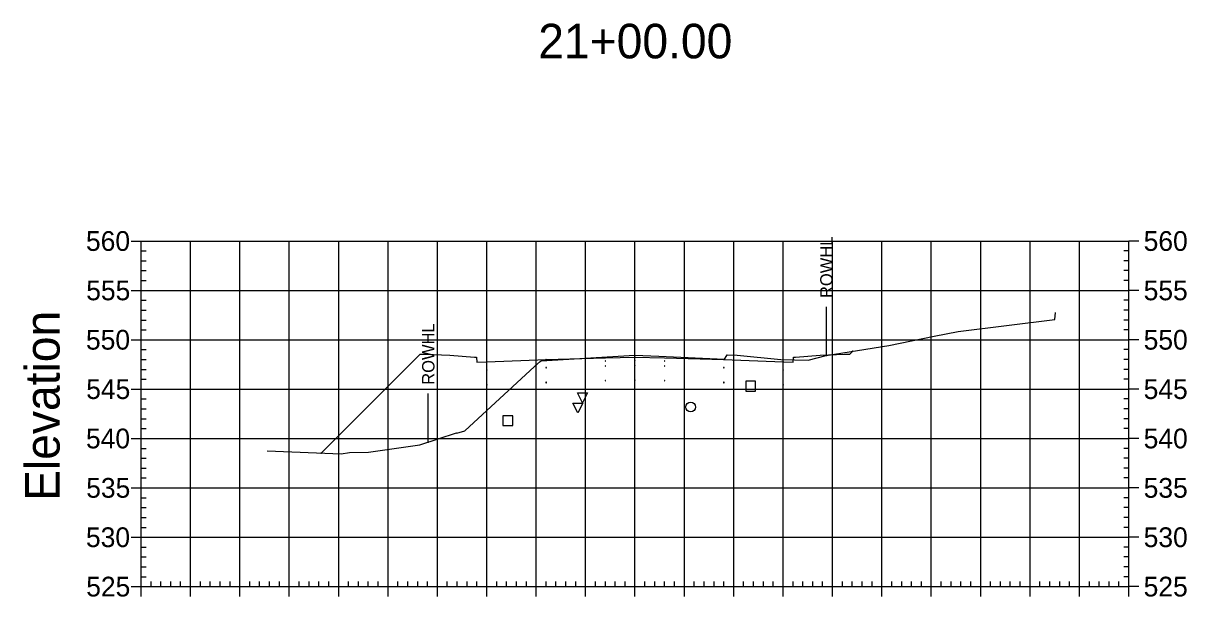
# Model space of a CAD drawing. Extents: x 708103 to 717568, y 374476 to 378707.
# Drawn here: x 709203.1 to 709438.7, y 377702.6 to 377818.7 of the extents above; entities that cross this region are included whole.
import ezdxf

# ---------------------------------------------------------------- set-up
doc = ezdxf.new("R2010")
doc.units = 0
for name, color, linetype in [('1', 7, 'Continuous'), ('10', 7, 'Continuous'), ('13', 7, 'Continuous'), ('14', 7, 'Continuous'), ('22', 7, 'Continuous'), ('4', 7, 'Continuous'), ('57', 7, 'Continuous'), ('60', 7, 'Continuous'), ('Existing', 7, 'Continuous'), ('XS_Right_of_Way', 7, 'Continuous')]:
    doc.layers.add(name, color=color, linetype=linetype)

msp = doc.modelspace()

# ---------------------------------------------------------------- linework, layer by layer
for points in [[(709320.93, 377750.28), (709321.03, 377750.28), (709321.03, 377750.38), (709320.93, 377750.38)], [(709320.93, 377749.28), (709321.03, 377749.28), (709321.03, 377749.38), (709320.93, 377749.38)], [(709326.93, 377750.4), (709327.03, 377750.4), (709327.03, 377750.5), (709326.93, 377750.5)], [(709326.93, 377749.4), (709327.03, 377749.4), (709327.03, 377749.5), (709326.93, 377749.5)], [(709332.93, 377750.28), (709333.03, 377750.28), (709333.03, 377750.38), (709332.93, 377750.38)], [(709332.93, 377749.28), (709333.03, 377749.28), (709333.03, 377749.38), (709332.93, 377749.38)], [(709296.93, 377748.44), (709297.03, 377748.44), (709297.03, 377748.54), (709296.93, 377748.54)], [(709308.93, 377748.92), (709309.03, 377748.92), (709309.03, 377749.02), (709308.93, 377749.02)], [(709344.93, 377748.92), (709345.03, 377748.92), (709345.03, 377749.02), (709344.93, 377749.02)], [(709356.93, 377748.44), (709357.03, 377748.44), (709357.03, 377748.54), (709356.93, 377748.54)], [(709296.93, 377745.44), (709297.03, 377745.44), (709297.03, 377745.54), (709296.93, 377745.54)], [(709308.93, 377745.92), (709309.03, 377745.92), (709309.03, 377746.02), (709308.93, 377746.02)], [(709320.93, 377746.28), (709321.03, 377746.28), (709321.03, 377746.38), (709320.93, 377746.38)], [(709326.93, 377746.4), (709327.03, 377746.4), (709327.03, 377746.5), (709326.93, 377746.5)], [(709332.93, 377746.28), (709333.03, 377746.28), (709333.03, 377746.38), (709332.93, 377746.38)], [(709344.93, 377745.92), (709345.03, 377745.92), (709345.03, 377746.02), (709344.93, 377746.02)], [(709356.93, 377745.44), (709357.03, 377745.44), (709357.03, 377745.54), (709356.93, 377745.54)]]:
    msp.add_lwpolyline(points, close=True)
at = {"layer": '1'}
for points in [[(709316.34, 377741.86), (709315.34, 377743.86), (709317.34, 377743.86)], [(709315.39, 377739.81), (709314.39, 377741.81), (709316.39, 377741.81)]]:
    msp.add_lwpolyline(points, close=True, dxfattribs=at)
at = {"layer": '10'}
msp.add_lwpolyline([(709300.24, 377737.24), (709302.24, 377737.24), (709302.24, 377739.24), (709300.24, 377739.24)], close=True, dxfattribs=at)
at = {"layer": '13'}
msp.add_circle((709338.24, 377741), 1, dxfattribs=at)
at = {"layer": '14'}
for points in [[(709371.1, 377752.34), (709371.1, 377752.39), (709371.1, 377752.34), (709371.05, 377752.34), (709371.1, 377752.34), (709371.1, 377752.29), (709371.1, 377752.34), (709371.15, 377752.34)], [(709296.98, 377750.16), (709296.98, 377750.21), (709296.98, 377750.16), (709296.93, 377750.16), (709296.98, 377750.16), (709296.98, 377750.11), (709296.98, 377750.16), (709297.03, 377750.16)], [(709308.98, 377750.64), (709308.98, 377750.69), (709308.98, 377750.64), (709308.93, 377750.64), (709308.98, 377750.64), (709308.98, 377750.59), (709308.98, 377750.64), (709309.03, 377750.64)], [(709326.98, 377751.12), (709326.98, 377751.17), (709326.98, 377751.12), (709326.93, 377751.12), (709326.98, 377751.12), (709326.98, 377751.07), (709326.98, 377751.12), (709327.03, 377751.12)], [(709344.98, 377750.64), (709344.98, 377750.69), (709344.98, 377750.64), (709344.93, 377750.64), (709344.98, 377750.64), (709344.98, 377750.59), (709344.98, 377750.64), (709345.03, 377750.64)], [(709356.98, 377750.16), (709356.98, 377750.21), (709356.98, 377750.16), (709356.93, 377750.16), (709356.98, 377750.16), (709356.98, 377750.11), (709356.98, 377750.16), (709357.03, 377750.16)], [(709263.42, 377731.66), (709263.42, 377731.71), (709263.42, 377731.66), (709263.37, 377731.66), (709263.42, 377731.66), (709263.42, 377731.61), (709263.42, 377731.66), (709263.47, 377731.66)]]:
    msp.add_lwpolyline(points, dxfattribs=at)
at = {"layer": '22'}
msp.add_lwpolyline([(709263.42, 377731.66), (709283.48, 377751.72), (709284.48, 377751.68), (709289.48, 377751.48), (709294.48, 377751.08), (709294.9, 377751.08), (709294.98, 377750.08), (709296.98, 377750.16), (709308.98, 377750.64), (709320.98, 377751), (709326.98, 377751.12), (709332.98, 377751), (709344.98, 377750.64), (709356.98, 377750.16), (709358.98, 377750.08), (709359.07, 377751.08), (709359.48, 377751.08), (709364.48, 377751.48), (709369.48, 377751.68), (709370.48, 377751.72), (709371.1, 377752.34)], dxfattribs=at)
at = {"layer": '4'}
msp.add_lwpolyline([(709349.39, 377744.25), (709351.39, 377744.25), (709351.39, 377746.25), (709349.39, 377746.25)], close=True, dxfattribs=at)
at = {"layer": '57'}
for p, q in [((709224.98, 377774.63), (709226.98, 377774.63)), ((709226.98, 377774.63), (709426.98, 377774.63)), ((709226.98, 377704.63), (709226.98, 377774.63)), ((709226.98, 377704.63), (709226.98, 377774.63)), ((709226.98, 377772.63), (709227.98, 377772.63)), ((709236.98, 377704.63), (709236.98, 377774.63)), ((709246.98, 377704.63), (709246.98, 377774.63)), ((709256.98, 377704.63), (709256.98, 377774.63)), ((709266.98, 377704.63), (709266.98, 377774.63)), ((709276.98, 377704.63), (709276.98, 377774.63)), ((709286.98, 377704.63), (709286.98, 377774.63)), ((709296.98, 377704.63), (709296.98, 377774.63)), ((709306.98, 377704.63), (709306.98, 377774.63)), ((709316.98, 377704.63), (709316.98, 377774.63)), ((709326.98, 377704.63), (709326.98, 377774.63)), ((709336.98, 377704.63), (709336.98, 377774.63)), ((709346.98, 377704.63), (709346.98, 377774.63)), ((709356.98, 377704.63), (709356.98, 377774.63)), ((709366.98, 377704.63), (709366.98, 377774.63)), ((709376.98, 377704.63), (709376.98, 377774.63)), ((709386.98, 377704.63), (709386.98, 377774.63)), ((709396.98, 377704.63), (709396.98, 377774.63)), ((709406.98, 377704.63), (709406.98, 377774.63)), ((709416.98, 377704.63), (709416.98, 377774.63)), ((709426.98, 377772.63), (709425.98, 377772.63)), ((709426.98, 377704.63), (709426.98, 377774.63)), ((709426.98, 377704.63), (709426.98, 377774.63)), ((709428.98, 377774.63), (709426.98, 377774.63)), ((709226.98, 377770.63), (709227.98, 377770.63)), ((709426.98, 377770.63), (709425.98, 377770.63)), ((709226.98, 377768.63), (709227.98, 377768.63)), ((709426.98, 377768.63), (709425.98, 377768.63)), ((709226.98, 377766.63), (709227.98, 377766.63)), ((709426.98, 377766.63), (709425.98, 377766.63)), ((709224.98, 377764.63), (709226.98, 377764.63)), ((709226.98, 377764.63), (709426.98, 377764.63)), ((709428.98, 377764.63), (709426.98, 377764.63)), ((709226.98, 377762.63), (709227.98, 377762.63)), ((709426.98, 377762.63), (709425.98, 377762.63)), ((709226.98, 377760.63), (709227.98, 377760.63)), ((709226.98, 377758.63), (709227.98, 377758.63)), ((709426.98, 377760.63), (709425.98, 377760.63)), ((709426.98, 377758.63), (709425.98, 377758.63)), ((709226.98, 377756.63), (709227.98, 377756.63)), ((709426.98, 377756.63), (709425.98, 377756.63)), ((709224.98, 377754.63), (709226.98, 377754.63)), ((709226.98, 377754.63), (709426.98, 377754.63)), ((709428.98, 377754.63), (709426.98, 377754.63)), ((709226.98, 377752.63), (709227.98, 377752.63)), ((709426.98, 377752.63), (709425.98, 377752.63)), ((709226.98, 377750.63), (709227.98, 377750.63)), ((709426.98, 377750.63), (709425.98, 377750.63)), ((709226.98, 377748.63), (709227.98, 377748.63)), ((709426.98, 377748.63), (709425.98, 377748.63)), ((709224.98, 377744.63), (709226.98, 377744.63)), ((709226.98, 377746.63), (709227.98, 377746.63)), ((709226.98, 377744.63), (709426.98, 377744.63)), ((709426.98, 377746.63), (709425.98, 377746.63)), ((709428.98, 377744.63), (709426.98, 377744.63)), ((709226.98, 377742.63), (709227.98, 377742.63)), ((709426.98, 377742.63), (709425.98, 377742.63)), ((709226.98, 377740.63), (709227.98, 377740.63)), ((709426.98, 377740.63), (709425.98, 377740.63)), ((709226.98, 377738.63), (709227.98, 377738.63)), ((709426.98, 377738.63), (709425.98, 377738.63)), ((709226.98, 377736.63), (709227.98, 377736.63)), ((709426.98, 377736.63), (709425.98, 377736.63)), ((709224.98, 377734.63), (709226.98, 377734.63)), ((709226.98, 377734.63), (709426.98, 377734.63)), ((709226.98, 377732.63), (709227.98, 377732.63)), ((709426.98, 377732.63), (709425.98, 377732.63)), ((709428.98, 377734.63), (709426.98, 377734.63)), ((709226.98, 377730.63), (709227.98, 377730.63)), ((709426.98, 377730.63), (709425.98, 377730.63)), ((709226.98, 377728.63), (709227.98, 377728.63)), ((709426.98, 377728.63), (709425.98, 377728.63)), ((709226.98, 377726.63), (709227.98, 377726.63)), ((709426.98, 377726.63), (709425.98, 377726.63)), ((709224.98, 377724.63), (709226.98, 377724.63)), ((709226.98, 377724.63), (709426.98, 377724.63)), ((709428.98, 377724.63), (709426.98, 377724.63)), ((709226.98, 377722.63), (709227.98, 377722.63)), ((709426.98, 377722.63), (709425.98, 377722.63)), ((709226.98, 377720.63), (709227.98, 377720.63)), ((709226.98, 377718.63), (709227.98, 377718.63)), ((709426.98, 377720.63), (709425.98, 377720.63)), ((709426.98, 377718.63), (709425.98, 377718.63)), ((709226.98, 377716.63), (709227.98, 377716.63)), ((709426.98, 377716.63), (709425.98, 377716.63)), ((709224.98, 377714.63), (709226.98, 377714.63)), ((709226.98, 377714.63), (709426.98, 377714.63)), ((709428.98, 377714.63), (709426.98, 377714.63)), ((709226.98, 377712.63), (709227.98, 377712.63)), ((709426.98, 377712.63), (709425.98, 377712.63)), ((709226.98, 377710.63), (709227.98, 377710.63)), ((709426.98, 377710.63), (709425.98, 377710.63)), ((709226.98, 377708.63), (709227.98, 377708.63)), ((709426.98, 377708.63), (709425.98, 377708.63)), ((709224.98, 377704.63), (709226.98, 377704.63)), ((709226.98, 377706.63), (709227.98, 377706.63)), ((709226.98, 377704.63), (709426.98, 377704.63)), ((709226.98, 377704.63), (709426.98, 377704.63)), ((709226.98, 377702.63), (709226.98, 377704.63)), ((709228.98, 377704.63), (709228.98, 377705.63)), ((709230.98, 377704.63), (709230.98, 377705.63)), ((709232.98, 377704.63), (709232.98, 377705.63)), ((709234.98, 377704.63), (709234.98, 377705.63)), ((709236.98, 377702.63), (709236.98, 377704.63)), ((709238.98, 377704.63), (709238.98, 377705.63)), ((709240.98, 377704.63), (709240.98, 377705.63)), ((709242.98, 377704.63), (709242.98, 377705.63)), ((709244.98, 377704.63), (709244.98, 377705.63)), ((709246.98, 377702.63), (709246.98, 377704.63)), ((709248.98, 377704.63), (709248.98, 377705.63)), ((709250.98, 377704.63), (709250.98, 377705.63)), ((709252.98, 377704.63), (709252.98, 377705.63)), ((709254.98, 377704.63), (709254.98, 377705.63)), ((709256.98, 377702.63), (709256.98, 377704.63)), ((709258.98, 377704.63), (709258.98, 377705.63)), ((709260.98, 377704.63), (709260.98, 377705.63)), ((709262.98, 377704.63), (709262.98, 377705.63)), ((709264.98, 377704.63), (709264.98, 377705.63)), ((709266.98, 377702.63), (709266.98, 377704.63)), ((709268.98, 377704.63), (709268.98, 377705.63)), ((709270.98, 377704.63), (709270.98, 377705.63)), ((709272.98, 377704.63), (709272.98, 377705.63)), ((709274.98, 377704.63), (709274.98, 377705.63)), ((709276.98, 377702.63), (709276.98, 377704.63)), ((709278.98, 377704.63), (709278.98, 377705.63)), ((709280.98, 377704.63), (709280.98, 377705.63)), ((709282.98, 377704.63), (709282.98, 377705.63)), ((709284.98, 377704.63), (709284.98, 377705.63)), ((709286.98, 377702.63), (709286.98, 377704.63)), ((709288.98, 377704.63), (709288.98, 377705.63)), ((709290.98, 377704.63), (709290.98, 377705.63)), ((709292.98, 377704.63), (709292.98, 377705.63)), ((709294.98, 377704.63), (709294.98, 377705.63)), ((709296.98, 377702.63), (709296.98, 377704.63)), ((709298.98, 377704.63), (709298.98, 377705.63)), ((709300.98, 377704.63), (709300.98, 377705.63)), ((709302.98, 377704.63), (709302.98, 377705.63)), ((709304.98, 377704.63), (709304.98, 377705.63)), ((709306.98, 377702.63), (709306.98, 377704.63)), ((709308.98, 377704.63), (709308.98, 377705.63)), ((709310.98, 377704.63), (709310.98, 377705.63)), ((709312.98, 377704.63), (709312.98, 377705.63)), ((709314.98, 377704.63), (709314.98, 377705.63)), ((709316.98, 377702.63), (709316.98, 377704.63)), ((709318.98, 377704.63), (709318.98, 377705.63)), ((709320.98, 377704.63), (709320.98, 377705.63)), ((709322.98, 377704.63), (709322.98, 377705.63)), ((709324.98, 377704.63), (709324.98, 377705.63)), ((709326.98, 377702.63), (709326.98, 377704.63)), ((709328.98, 377704.63), (709328.98, 377705.63)), ((709330.98, 377704.63), (709330.98, 377705.63)), ((709332.98, 377704.63), (709332.98, 377705.63)), ((709334.98, 377704.63), (709334.98, 377705.63)), ((709336.98, 377702.63), (709336.98, 377704.63)), ((709338.98, 377704.63), (709338.98, 377705.63)), ((709340.98, 377704.63), (709340.98, 377705.63)), ((709342.98, 377704.63), (709342.98, 377705.63)), ((709344.98, 377704.63), (709344.98, 377705.63)), ((709346.98, 377702.63), (709346.98, 377704.63)), ((709348.98, 377704.63), (709348.98, 377705.63)), ((709350.98, 377704.63), (709350.98, 377705.63)), ((709352.98, 377704.63), (709352.98, 377705.63)), ((709354.98, 377704.63), (709354.98, 377705.63)), ((709356.98, 377702.63), (709356.98, 377704.63)), ((709358.98, 377704.63), (709358.98, 377705.63)), ((709360.98, 377704.63), (709360.98, 377705.63)), ((709362.98, 377704.63), (709362.98, 377705.63)), ((709364.98, 377704.63), (709364.98, 377705.63)), ((709366.98, 377702.63), (709366.98, 377704.63)), ((709368.98, 377704.63), (709368.98, 377705.63)), ((709370.98, 377704.63), (709370.98, 377705.63)), ((709372.98, 377704.63), (709372.98, 377705.63)), ((709374.98, 377704.63), (709374.98, 377705.63)), ((709376.98, 377702.63), (709376.98, 377704.63)), ((709378.98, 377704.63), (709378.98, 377705.63)), ((709380.98, 377704.63), (709380.98, 377705.63)), ((709382.98, 377704.63), (709382.98, 377705.63)), ((709384.98, 377704.63), (709384.98, 377705.63)), ((709386.98, 377702.63), (709386.98, 377704.63)), ((709388.98, 377704.63), (709388.98, 377705.63)), ((709390.98, 377704.63), (709390.98, 377705.63)), ((709392.98, 377704.63), (709392.98, 377705.63)), ((709394.98, 377704.63), (709394.98, 377705.63)), ((709396.98, 377702.63), (709396.98, 377704.63)), ((709398.98, 377704.63), (709398.98, 377705.63)), ((709400.98, 377704.63), (709400.98, 377705.63)), ((709402.98, 377704.63), (709402.98, 377705.63)), ((709404.98, 377704.63), (709404.98, 377705.63)), ((709406.98, 377702.63), (709406.98, 377704.63)), ((709408.98, 377704.63), (709408.98, 377705.63)), ((709410.98, 377704.63), (709410.98, 377705.63)), ((709412.98, 377704.63), (709412.98, 377705.63)), ((709414.98, 377704.63), (709414.98, 377705.63)), ((709416.98, 377702.63), (709416.98, 377704.63)), ((709418.98, 377704.63), (709418.98, 377705.63)), ((709420.98, 377704.63), (709420.98, 377705.63)), ((709422.98, 377704.63), (709422.98, 377705.63)), ((709424.98, 377704.63), (709424.98, 377705.63)), ((709426.98, 377706.63), (709425.98, 377706.63)), ((709426.98, 377702.63), (709426.98, 377704.63)), ((709428.98, 377704.63), (709426.98, 377704.63))]:
    msp.add_line(p, q, dxfattribs=at)
at = {"layer": 'Existing'}
msp.add_lwpolyline([(709252.5, 377732.11), (709267.45, 377731.49), (709269.14, 377731.77), (709273.03, 377731.86), (709283.39, 377733.34), (709290.81, 377735.75), (709290.88, 377735.73), (709292.5, 377736.2), (709306.66, 377749.23), (709307.8, 377750.25), (709307.95, 377750.37), (709307.95, 377750.37), (709308, 377750.37), (709326.98, 377751.49), (709331.83, 377751.28), (709345.12, 377750.7), (709345.22, 377750.89), (709345.65, 377751.6), (709347.69, 377751.53), (709356.53, 377750.63), (709362.04, 377750.47), (709365.7, 377751.47), (709378.38, 377753.5), (709387.54, 377755.33), (709392.44, 377756.29), (709412, 377758.73), (709412.14, 377760.14)], dxfattribs=at)
at = {"layer": 'XS_Right_of_Way'}
for p, q in [((709365.66, 377761.32), (709365.66, 377751.32)), ((709285.05, 377743.75), (709285.05, 377733.75))]:
    msp.add_line(p, q, dxfattribs=at)

# ---------------------------------------------------------------- texts
at = {"layer": '1'}
msp.add_text('21+00.00', height=7, dxfattribs=at).set_placement((709307.39, 377811.63))
at = {"layer": '14'}
for p in [(709284.45, 377751.63), (709369.45, 377751.63), (709284.45, 377750.96), (709289.45, 377750.76), (709364.45, 377750.76), (709369.45, 377750.96)]:
    msp.add_text('+', height=0.1, dxfattribs=at).set_placement(p)
at = {"layer": '57'}
for s, p in [('560', (709215.81, 377772.63)), ('560', (709429.98, 377772.63)), ('555', (709215.86, 377762.63)), ('555', (709429.98, 377762.63)), ('550', (709215.81, 377752.63)), ('550', (709429.98, 377752.63)), ('545', (709215.86, 377742.63)), ('545', (709429.98, 377742.63)), ('540', (709215.81, 377732.63)), ('540', (709429.98, 377732.63)), ('535', (709215.86, 377722.63)), ('535', (709429.98, 377722.63)), ('530', (709215.81, 377712.63)), ('530', (709429.98, 377712.63)), ('525', (709215.86, 377702.63)), ('525', (709429.98, 377702.63))]:
    msp.add_text(s, height=4, dxfattribs=at).set_placement(p)
at = {"layer": '60'}
msp.add_text('Elevation', height=7, rotation=90, dxfattribs=at).set_placement((709210.48, 377721.99))
at = {"layer": 'XS_Right_of_Way'}
for p in [(709366.98, 377763.08), (709286.37, 377745.51)]:
    msp.add_text('ROWHL', height=2.5, rotation=90, dxfattribs=at).set_placement(p)

doc.saveas('drawing.dxf')
